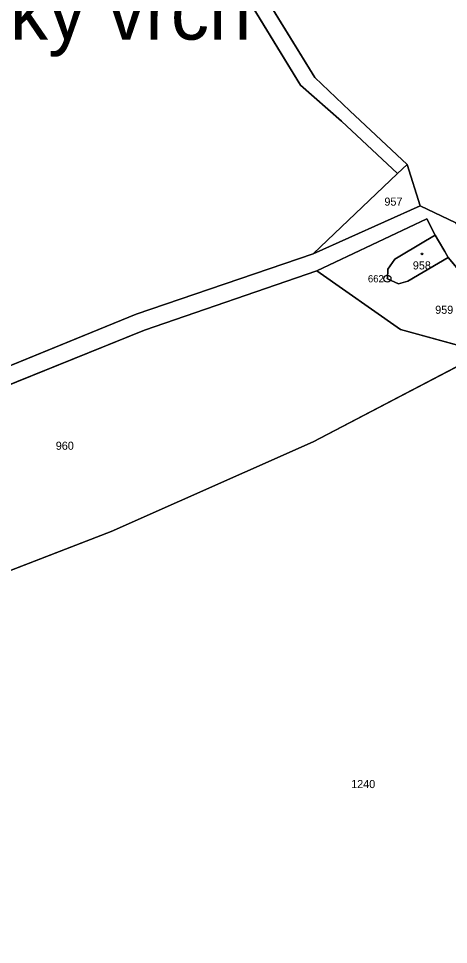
# Model space of a CAD drawing. Extents: x -689422 to -685210, y -987725 to -982160.
# Drawn here: x -687635.6 to -687545.1, y -986179.8 to -985985 of the extents above; entities that cross this region are included whole.
import ezdxf

# ---------------------------------------------------------------- set-up
doc = ezdxf.new("R2010")
doc.units = 0
for name, color, linetype in [('KN_Budovy', 7, 'Continuous'), ('KN_Hranice_parcel', 7, 'Continuous'), ('KN_Parcelni cisla', 7, 'Continuous'), ('KN_Polygon parcely', 7, 'Continuous'), ('KN_Popisy_pomistni nazvy', 7, 'Continuous'), ('KN_POZEMKY_LESNI POZEMEK', 7, 'Continuous'), ('KN_POZEMKY_ORNA PUDA', 7, 'Continuous'), ('KN_POZEMKY_OSTATNI PLOCHA', 7, 'Continuous'), ('KN_POZEMKY_ZASTAVENA PLOCHA', 7, 'Continuous'), ('KN_VYUZITI_17_ostatni plocha_ostatni komunikace', 7, 'Continuous'), ('KN_VYUZITI_23_ostatni plocha_manipulacni plocha', 7, 'Continuous'), ('KN_VYUZITI_27_ostatni plocha_neplodna puda', 7, 'Continuous'), ('KN_Značky bodu BP', 7, 'Continuous'), ('KN_Značky budov', 7, 'Continuous')]:
    doc.layers.add(name, color=color, linetype=linetype)

msp = doc.modelspace()

# ---------------------------------------------------------------- linework, layer by layer
at = {"layer": 'KN_Budovy'}
msp.add_lwpolyline([(-687557.87, -986037.75), (-687557.99, -986039.73), (-687555.65, -986040.82), (-687553.67, -986040.24), (-687547.22, -986036.49), (-687545.17, -986035.3), (-687545.9, -986034.04), (-687547.23, -986031.76), (-687547.93, -986030.55), (-687549.94, -986031.75), (-687556.42, -986035.61)], close=True, dxfattribs=at)
at = {"layer": 'KN_Hranice_parcel'}
for p, q in [((-687555.86, -986017.63), (-687553.83, -986015.7)), ((-687553.83, -986015.7), (-687551.1, -986024.41)), ((-687573.59, -986034.53), (-687555.86, -986017.63)), ((-687551.1, -986024.41), (-687573.59, -986034.53))]:
    msp.add_line(p, q, dxfattribs=at)
for points in [[(-687555.86, -986017.63), (-687567.62, -986006.6), (-687576.27, -985998.99), (-687589.63, -985977.16), (-687599.75, -985966.31), (-687638.58, -985925), (-687682.19, -985868.8)], [(-687551.3, -985892.81), (-687550.74, -985907.56), (-687524.57, -986042.45), (-687528.87, -986044.8), (-687533.8, -986041.18), (-687543.58, -986027.97), (-687551.1, -986024.41)], [(-687597, -985963.69), (-687587.09, -985974.91), (-687573.28, -985997.38), (-687565.86, -986004.45), (-687553.83, -986015.7)], [(-687572.8, -986038.05), (-687549.69, -986027.13), (-687547.93, -986030.55)], [(-687547.93, -986030.55), (-687549.94, -986031.75), (-687556.42, -986035.61), (-687557.87, -986037.75), (-687557.99, -986039.73), (-687555.65, -986040.82), (-687553.67, -986040.24), (-687547.22, -986036.49), (-687545.17, -986035.3)], [(-687547.93, -986030.55), (-687547.23, -986031.76), (-687545.9, -986034.04), (-687545.17, -986035.3)], [(-687696.61, -986076.71), (-687676.34, -986071.15), (-687643.32, -986060.42), (-687610.87, -986047.17), (-687573.59, -986034.53)], [(-687545.17, -986035.3), (-687537.98, -986043.89), (-687530.48, -986050.39)], [(-687572.8, -986038.05), (-687609.07, -986050.52), (-687641.88, -986063.79), (-687674.95, -986074.38), (-687694.54, -986078.71)], [(-687537.66, -986055.24), (-687555.21, -986050.41), (-687572.8, -986038.05)], [(-687699.4, -986117.53), (-687675.97, -986113.31), (-687649.89, -986105.92), (-687616.12, -986092.9), (-687573.64, -986074.04), (-687537.66, -986055.24)]]:
    msp.add_lwpolyline(points, dxfattribs=at)
at = {"layer": 'KN_Polygon parcely'}
for points in [[(-687555.86, -986017.63), (-687567.62, -986006.6), (-687576.27, -985998.99), (-687589.63, -985977.16), (-687599.75, -985966.31), (-687638.58, -985925), (-687682.19, -985868.8), (-687715.21, -985823.87), (-687756.87, -985779.91), (-687756.74, -985790.78), (-687759.63, -985814.44), (-687772.97, -985883.84), (-687783.52, -985936.32), (-687795.05, -986004.33), (-687787.93, -986004.87), (-687769.25, -986022.57), (-687715.71, -986037.98), (-687697.03, -986040.83), (-687696.61, -986076.71), (-687676.34, -986071.15), (-687643.32, -986060.42), (-687610.87, -986047.17), (-687573.59, -986034.53)], [(-687553.83, -986015.7), (-687565.86, -986004.45), (-687573.28, -985997.38), (-687587.09, -985974.91), (-687597, -985963.69), (-687641.09, -985917.44), (-687677.67, -985871.15), (-687681.04, -985866.68), (-687682.19, -985868.8), (-687638.58, -985925), (-687599.75, -985966.31), (-687589.63, -985977.16), (-687576.27, -985998.99), (-687567.62, -986006.6), (-687555.86, -986017.63)], [(-687551.1, -986024.41), (-687543.58, -986027.97), (-687533.8, -986041.18), (-687528.87, -986044.8), (-687524.57, -986042.45), (-687550.74, -985907.56), (-687551.3, -985892.81), (-687557.79, -985903.84), (-687560.88, -985909.1), (-687559.66, -985918.56), (-687579.13, -985941.67), (-687581.32, -985944.27), (-687584.02, -985947.62), (-687597, -985963.69), (-687587.09, -985974.91), (-687573.28, -985997.38), (-687565.86, -986004.45), (-687553.83, -986015.7)], [(-687555.86, -986017.63), (-687573.59, -986034.53), (-687551.1, -986024.41), (-687553.83, -986015.7)], [(-687572.8, -986038.05), (-687555.21, -986050.41), (-687537.66, -986055.24), (-687529.09, -986053.31), (-687530.48, -986050.39), (-687537.98, -986043.89), (-687545.17, -986035.3), (-687547.22, -986036.49), (-687553.67, -986040.24), (-687555.65, -986040.82), (-687557.99, -986039.73), (-687557.87, -986037.75), (-687556.42, -986035.61), (-687549.94, -986031.75), (-687547.93, -986030.55), (-687549.69, -986027.13)], [(-687555.65, -986040.82), (-687553.67, -986040.24), (-687547.22, -986036.49), (-687545.17, -986035.3), (-687545.9, -986034.04), (-687547.23, -986031.76), (-687547.93, -986030.55), (-687549.94, -986031.75), (-687556.42, -986035.61), (-687557.87, -986037.75), (-687557.99, -986039.73)], [(-687694.54, -986078.71), (-687697.41, -986078.05), (-687699.64, -986081.79), (-687699.4, -986117.53), (-687675.97, -986113.31), (-687649.89, -986105.92), (-687616.12, -986092.9), (-687573.64, -986074.04), (-687537.66, -986055.24), (-687555.21, -986050.41), (-687572.8, -986038.05), (-687609.07, -986050.52), (-687641.88, -986063.79), (-687674.95, -986074.38)], [(-687613.84, -986200.91), (-687584.24, -986210.99), (-687560.62, -986215.98), (-687510.79, -986219.32), (-687492.62, -986212.95), (-687474.3, -986198.26), (-687462.79, -986178.57), (-687466.57, -986159.93), (-687473.88, -986143.38), (-687482.02, -986124.94), (-687501.32, -986092.11), (-687529.09, -986053.31), (-687537.66, -986055.24), (-687573.64, -986074.04), (-687616.12, -986092.9), (-687649.89, -986105.92), (-687675.97, -986113.31), (-687699.4, -986117.53), (-687697.89, -986132.43), (-687666.24, -986165.31), (-687638.38, -986188.03)]]:
    msp.add_lwpolyline(points, close=True, dxfattribs=at)
for points in [[(-687543.58, -986027.97), (-687551.1, -986024.41), (-687573.59, -986034.53), (-687610.87, -986047.17), (-687643.32, -986060.42)], [(-687641.88, -986063.79), (-687609.07, -986050.52), (-687572.8, -986038.05), (-687549.69, -986027.13), (-687547.93, -986030.55), (-687547.23, -986031.76), (-687545.9, -986034.04), (-687545.17, -986035.3), (-687537.98, -986043.89)]]:
    msp.add_lwpolyline(points, dxfattribs=at)
at = {"layer": 'KN_POZEMKY_LESNI POZEMEK'}
for p, q in [((-687573.28, -985997.38), (-687587.09, -985974.91)), ((-687565.86, -986004.45), (-687573.28, -985997.38)), ((-687553.83, -986015.7), (-687565.86, -986004.45)), ((-687551.1, -986024.41), (-687553.83, -986015.7)), ((-687543.58, -986027.97), (-687551.1, -986024.41))]:
    msp.add_line(p, q, dxfattribs=at)
at = {"layer": 'KN_POZEMKY_ORNA PUDA'}
for p, q in [((-687589.63, -985977.16), (-687576.27, -985998.99)), ((-687576.27, -985998.99), (-687567.62, -986006.6)), ((-687567.62, -986006.6), (-687555.86, -986017.63)), ((-687555.86, -986017.63), (-687573.59, -986034.53)), ((-687573.59, -986034.53), (-687610.87, -986047.17)), ((-687609.07, -986050.52), (-687572.8, -986038.05)), ((-687572.8, -986038.05), (-687555.21, -986050.41)), ((-687610.87, -986047.17), (-687643.32, -986060.42)), ((-687641.88, -986063.79), (-687609.07, -986050.52)), ((-687555.21, -986050.41), (-687537.66, -986055.24)), ((-687537.66, -986055.24), (-687573.64, -986074.04)), ((-687573.64, -986074.04), (-687537.66, -986055.24)), ((-687573.64, -986074.04), (-687616.12, -986092.9)), ((-687616.12, -986092.9), (-687573.64, -986074.04)), ((-687616.12, -986092.9), (-687649.89, -986105.92)), ((-687649.89, -986105.92), (-687616.12, -986092.9))]:
    msp.add_line(p, q, dxfattribs=at)
at = {"layer": 'KN_POZEMKY_OSTATNI PLOCHA'}
for p, q in [((-687587.09, -985974.91), (-687573.28, -985997.38)), ((-687576.27, -985998.99), (-687589.63, -985977.16)), ((-687567.62, -986006.6), (-687576.27, -985998.99)), ((-687573.28, -985997.38), (-687565.86, -986004.45)), ((-687565.86, -986004.45), (-687553.83, -986015.7)), ((-687555.86, -986017.63), (-687567.62, -986006.6)), ((-687553.83, -986015.7), (-687555.86, -986017.63)), ((-687555.86, -986017.63), (-687553.83, -986015.7)), ((-687553.83, -986015.7), (-687551.1, -986024.41)), ((-687573.59, -986034.53), (-687555.86, -986017.63)), ((-687573.59, -986034.53), (-687551.1, -986024.41)), ((-687551.1, -986024.41), (-687573.59, -986034.53)), ((-687551.1, -986024.41), (-687543.58, -986027.97)), ((-687549.69, -986027.13), (-687572.8, -986038.05)), ((-687572.8, -986038.05), (-687549.69, -986027.13)), ((-687547.93, -986030.55), (-687549.69, -986027.13)), ((-687549.69, -986027.13), (-687547.93, -986030.55)), ((-687549.94, -986031.75), (-687556.42, -986035.61)), ((-687547.93, -986030.55), (-687549.94, -986031.75)), ((-687547.23, -986031.76), (-687547.93, -986030.55)), ((-687545.9, -986034.04), (-687547.23, -986031.76)), ((-687545.17, -986035.3), (-687545.9, -986034.04)), ((-687610.87, -986047.17), (-687573.59, -986034.53)), ((-687556.42, -986035.61), (-687557.87, -986037.75)), ((-687547.22, -986036.49), (-687545.17, -986035.3)), ((-687537.98, -986043.89), (-687545.17, -986035.3)), ((-687545.17, -986035.3), (-687537.98, -986043.89)), ((-687557.87, -986037.75), (-687557.99, -986039.73)), ((-687553.67, -986040.24), (-687547.22, -986036.49)), ((-687572.8, -986038.05), (-687609.07, -986050.52)), ((-687555.21, -986050.41), (-687572.8, -986038.05)), ((-687557.99, -986039.73), (-687555.65, -986040.82)), ((-687555.65, -986040.82), (-687553.67, -986040.24)), ((-687643.32, -986060.42), (-687610.87, -986047.17)), ((-687609.07, -986050.52), (-687641.88, -986063.79)), ((-687537.66, -986055.24), (-687555.21, -986050.41))]:
    msp.add_line(p, q, dxfattribs=at)
at = {"layer": 'KN_POZEMKY_ZASTAVENA PLOCHA'}
for p, q in [((-687556.42, -986035.61), (-687549.94, -986031.75)), ((-687549.94, -986031.75), (-687547.93, -986030.55)), ((-687547.93, -986030.55), (-687547.23, -986031.76)), ((-687547.23, -986031.76), (-687545.9, -986034.04)), ((-687545.9, -986034.04), (-687545.17, -986035.3)), ((-687557.87, -986037.75), (-687556.42, -986035.61)), ((-687545.17, -986035.3), (-687547.22, -986036.49)), ((-687557.99, -986039.73), (-687557.87, -986037.75)), ((-687547.22, -986036.49), (-687553.67, -986040.24)), ((-687555.65, -986040.82), (-687557.99, -986039.73)), ((-687553.67, -986040.24), (-687555.65, -986040.82))]:
    msp.add_line(p, q, dxfattribs=at)
at = {"layer": 'KN_VYUZITI_17_ostatni plocha_ostatni komunikace'}
for p, q in [((-687573.59, -986034.53), (-687551.1, -986024.41)), ((-687551.1, -986024.41), (-687543.58, -986027.97)), ((-687549.69, -986027.13), (-687572.8, -986038.05)), ((-687547.93, -986030.55), (-687549.69, -986027.13)), ((-687547.23, -986031.76), (-687547.93, -986030.55)), ((-687545.9, -986034.04), (-687547.23, -986031.76)), ((-687545.17, -986035.3), (-687545.9, -986034.04)), ((-687610.87, -986047.17), (-687573.59, -986034.53)), ((-687537.98, -986043.89), (-687545.17, -986035.3)), ((-687572.8, -986038.05), (-687609.07, -986050.52)), ((-687643.32, -986060.42), (-687610.87, -986047.17)), ((-687609.07, -986050.52), (-687641.88, -986063.79))]:
    msp.add_line(p, q, dxfattribs=at)
at = {"layer": 'KN_VYUZITI_23_ostatni plocha_manipulacni plocha'}
for p, q in [((-687555.86, -986017.63), (-687553.83, -986015.7)), ((-687553.83, -986015.7), (-687551.1, -986024.41)), ((-687573.59, -986034.53), (-687555.86, -986017.63)), ((-687551.1, -986024.41), (-687573.59, -986034.53)), ((-687572.8, -986038.05), (-687549.69, -986027.13)), ((-687549.69, -986027.13), (-687547.93, -986030.55)), ((-687549.94, -986031.75), (-687556.42, -986035.61)), ((-687547.93, -986030.55), (-687549.94, -986031.75)), ((-687556.42, -986035.61), (-687557.87, -986037.75)), ((-687547.22, -986036.49), (-687545.17, -986035.3)), ((-687545.17, -986035.3), (-687537.98, -986043.89)), ((-687557.87, -986037.75), (-687557.99, -986039.73)), ((-687553.67, -986040.24), (-687547.22, -986036.49)), ((-687555.21, -986050.41), (-687572.8, -986038.05)), ((-687557.99, -986039.73), (-687555.65, -986040.82)), ((-687555.65, -986040.82), (-687553.67, -986040.24)), ((-687537.66, -986055.24), (-687555.21, -986050.41))]:
    msp.add_line(p, q, dxfattribs=at)
at = {"layer": 'KN_VYUZITI_27_ostatni plocha_neplodna puda'}
for p, q in [((-687587.09, -985974.91), (-687573.28, -985997.38)), ((-687576.27, -985998.99), (-687589.63, -985977.16)), ((-687567.62, -986006.6), (-687576.27, -985998.99)), ((-687573.28, -985997.38), (-687565.86, -986004.45)), ((-687565.86, -986004.45), (-687553.83, -986015.7)), ((-687555.86, -986017.63), (-687567.62, -986006.6)), ((-687553.83, -986015.7), (-687555.86, -986017.63))]:
    msp.add_line(p, q, dxfattribs=at)
at = {"layer": 'KN_Značky bodu BP'}
for radius in [0.75, 0.03]:
    msp.add_circle((-687557.99, -986039.73), radius, dxfattribs=at)
at = {"layer": 'KN_Značky budov'}
msp.add_circle((-687550.72, -986034.51), 0.175, dxfattribs=at)

# ---------------------------------------------------------------- texts
at = {"layer": 'KN_Parcelni cisla'}
for s, p in [('957', (-687558.62, -986024.37)), ('958', (-687552.63, -986037.78)), ('959', (-687547.93, -986047.11)), ('960', (-687627.76, -986075.71)), ('1240', (-687565.61, -986146.86))]:
    msp.add_text(s, height=1.7, dxfattribs=at).set_placement(p)
at = {"layer": 'KN_Popisy_pomistni nazvy'}
msp.add_text('Kalvárský vrch', height=12, dxfattribs=at).set_placement((-687690.92, -985989.44))
at = {"layer": 'KN_Značky bodu BP'}
msp.add_text('662', height=1.5, dxfattribs=at).set_placement((-687562.09, -986040.48))

doc.saveas('drawing.dxf')
